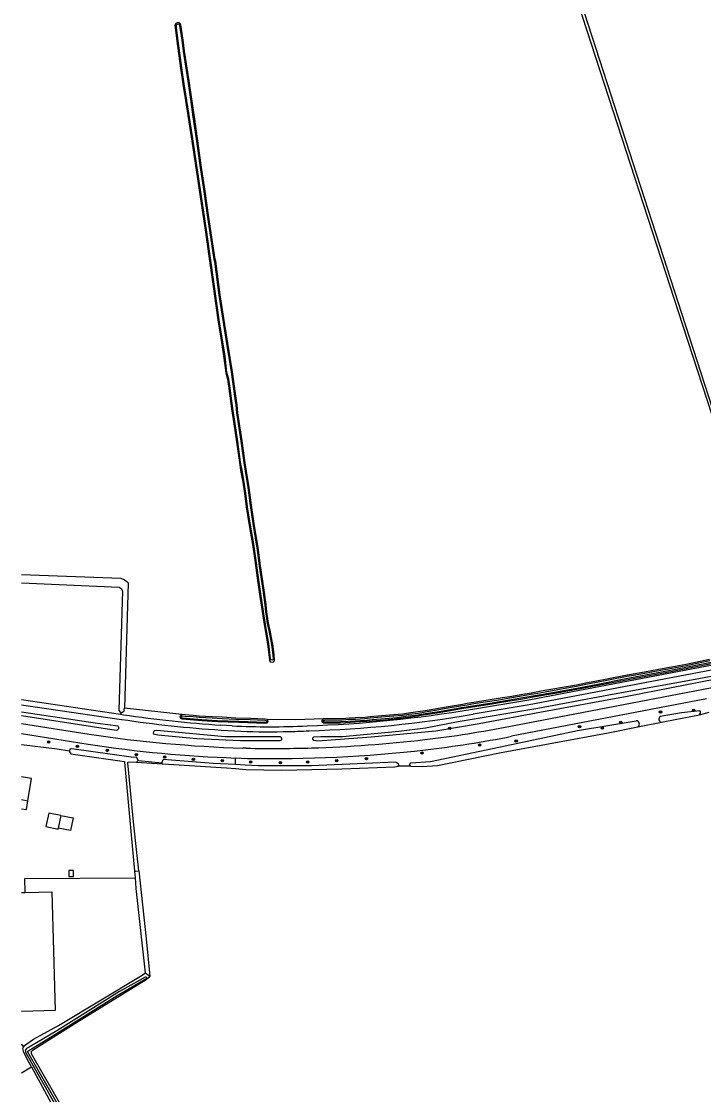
# Model space of a CAD drawing. Extents: x 140000 to 143000, y 403500 to 406000.
# Drawn here: x 140000 to 140227.7, y 405462.4 to 405820.4 of the extents above; entities that cross this region are included whole.
import ezdxf

# ---------------------------------------------------------------- set-up
doc = ezdxf.new("R2010")
doc.units = 0
for name, color, linetype in [('gg-afsc-draadraster', 7, 'Continuous'), ('gg-afsc-erfafscheiding', 7, 'Continuous'), ('gg-afsc-lijn draadraster', 7, 'Continuous'), ('gg-bbg-bijgebouw', 7, 'Continuous'), ('gg-bbg-gedigitaliseerde bijgebouw', 7, 'Continuous'), ('gg-bbg-hoofdgebouw', 7, 'Continuous'), ('gg-bbg-luifel en loopbrug', 7, 'Continuous'), ('gg-knt-bronhoudergrens', 7, 'Continuous'), ('gg-knt-verharding', 7, 'Continuous'), ('gg-kntw-bovenkant insteek waterloop', 7, 'Continuous'), ('gg-kntw-waterlijn', 7, 'Continuous'), ('gg-kwrk-duiker nz buis', 7, 'Continuous'), ('gt-grn-groengrens', 7, 'Continuous'), ('gt-grn-vlakafsluiter', 7, 'Continuous'), ('gt-grn-weggrens', 7, 'Continuous'), ('gt-symb-boom', 7, 'Continuous'), ('gx-grn-maaiveld', 7, 'Continuous')]:
    doc.layers.add(name, color=color, linetype=linetype)

# ---------------------------------------------------------------- blocks, each defined once
blk = doc.blocks.new('gt0-BOOM')
at = {"layer": 'gt-symb-boom'}
for radius in [0.4, 0.2]:
    blk.add_circle((0, 0), radius, dxfattribs=at)

msp = doc.modelspace()

# ---------------------------------------------------------------- linework, layer by layer
at = {"layer": 'gg-afsc-draadraster'}
msp.add_line((140000, 405469.63), (140003.39, 405471.6), dxfattribs=at)
at = {"layer": 'gg-afsc-erfafscheiding'}
msp.add_lwpolyline([(140000, 405579.14), (140011.92, 405577.69), (140016.09, 405577.11)], dxfattribs=at)
at = {"layer": 'gg-afsc-lijn draadraster'}
msp.add_line((140000, 405469.63), (140003.39, 405471.6), dxfattribs=at)
at = {"layer": 'gg-bbg-bijgebouw'}
msp.add_line((140000, 405529.76), (140001.26, 405529.8), dxfattribs=at)
msp.add_lwpolyline([(140001.26, 405529.8), (140010.1, 405530.05), (140011.26, 405490.41), (140000, 405490.08)], dxfattribs=at)
at = {"layer": 'gg-bbg-gedigitaliseerde bijgebouw'}
msp.add_line((140013.11, 405555.47), (140012.28, 405551.3), dxfattribs=at)
for points in [[(140013.11, 405555.47), (140009.09, 405556.27), (140008.19, 405551.76), (140012.21, 405550.96), (140012.28, 405551.3)], [(140017.4, 405535.11), (140017.4, 405537.11), (140015.8, 405537.11), (140015.8, 405535.11), (140017.4, 405535.11)]]:
    msp.add_lwpolyline(points, dxfattribs=at)
at = {"layer": 'gg-bbg-hoofdgebouw'}
msp.add_line((140000, 405560.78), (140002.15, 405560.42), dxfattribs=at)
msp.add_lwpolyline([(140002.15, 405560.42), (140003.37, 405567.79), (140000, 405568.35)], dxfattribs=at)
at = {"layer": 'gg-bbg-luifel en loopbrug'}
for points in [[(140000, 405557.74), (140001.67, 405557.44), (140002.15, 405560.42)], [(140013.11, 405555.47), (140017.23, 405554.65), (140016.4, 405550.48), (140012.28, 405551.3)]]:
    msp.add_lwpolyline(points, dxfattribs=at)
at = {"layer": 'gg-knt-bronhoudergrens'}
for points in [[(140001.26, 405529.8), (140001.12, 405534.5), (140037.91, 405534.64)], [(140000, 405479.32), (140000.18, 405478.99), (140000.67, 405478.14)]]:
    msp.add_lwpolyline(points, dxfattribs=at)
at = {"layer": 'gg-knt-verharding'}
for p, q in [((140163.24, 405585.31), (140254.73, 405602.76)), ((140000, 405594.14), (140033.07, 405589.27)), ((140000, 405592.45), (140033.4, 405587.55)), ((140228.7, 405594.38), (140163.58, 405581.91)), ((140033.07, 405589.27), (140034.06, 405589.12)), ((140000, 405586.22), (140022.6, 405582.61)), ((140070.35, 405585.42), (140066.59, 405585.63)), ((140000, 405582.87), (140022.29, 405579.25)), ((140066.62, 405583.98), (140071.15, 405583.72)), ((140071.48, 405574.67), (140075.49, 405574.55)), ((140074.98, 405577.93), (140073.87, 405577.97))]:
    msp.add_line(p, q, dxfattribs=at)
for points in [[(140150.52, 405591.01), (140169.32, 405594.13), (140256.94, 405610.71), (140338.04, 405626.18), (140345.1, 405627.55)], [(140255.49, 405608.72), (140169.51, 405592.46), (140150.8, 405589.31)], [(140095.07, 405583.71), (140095.54, 405583.73), (140096.01, 405583.74)]]:
    msp.add_lwpolyline(points, dxfattribs=at)
for centre, radius, start, end in [((140090.54, 405962.33), 377.46, 261.3939, 266.3609), ((140081.7, 405992.92), 407.76, 271.9222, 279.7166), ((140083.86, 405975.35), 391.8, 271.7758, 279.8369), ((140092.71, 405983.07), 399.94, 261.4718, 266.2592), ((140083.12, 405842.41), 257.32, 267.1551, 272.7304), ((140093.78, 405933.02), 354.58, 276.6183, 281.2977), ((140088.06, 406020.05), 442.31, 261.4893, 268.1616), ((140083.19, 405830.65), 247.23, 267.2106, 270.9768), ((140083.08, 405832.84), 249.41, 270.9928, 272.7558), ((140094.41, 405929.33), 354.24, 276.5622, 281.2601), ((140086.44, 406001.55), 427.15, 261.3619, 267.9924), ((140083.66, 406018.63), 440.79, 271.7105, 276.642), ((140083.69, 406019.56), 441.71, 268.8712, 270.4515), ((140083.76, 406020.4), 445.93, 268.9374, 276.5848), ((140083.55, 406025.73), 447.89, 270.4629, 271.6978)]:
    msp.add_arc(centre, radius, start, end, dxfattribs=at)
at = {"layer": 'gg-kntw-bovenkant insteek waterloop'}
for p, q in [((140038.95, 405573.81), (140038.56, 405574.82)), ((140046.93, 405572.76), (140046.94, 405573.07)), ((140037.71, 405536.9), (140037.91, 405534.64))]:
    msp.add_line(p, q, dxfattribs=at)
for points in [[(140221.7, 405719.02), (140243.3, 405652.4), (140243.02, 405652.12), (140242.62, 405652.19), (140241.94, 405654.27), (140220.93, 405718.75)], [(140000, 405635.89), (140033.12, 405634.68), (140034.35, 405634.16), (140035.13, 405633.58), (140035.58, 405633.15), (140034.35, 405591.25)], [(140000, 405633.1), (140032.57, 405631.65), (140033.26, 405631.17), (140033.7, 405630.45), (140032.49, 405590.5), (140032.59, 405590.41), (140032.79, 405590.12), (140033.23, 405589.93)], [(140235.97, 405607.25), (140217.27, 405603.57), (140201.25, 405600.57), (140193.04, 405598.92), (140185.42, 405597.49), (140178.7, 405596.26), (140170.78, 405594.95), (140167.39, 405594.35), (140162.34, 405593.47), (140158.96, 405592.98), (140157.16, 405592.64), (140153.46, 405592.07), (140149.93, 405591.5), (140146.92, 405591.04), (140143.24, 405590.43), (140138.73, 405589.63), (140133.4, 405588.81), (140132.44, 405588.65), (140131.44, 405588.54), (140129.11, 405588.23), (140125.38, 405587.74), (140121.44, 405587.32), (140117.06, 405586.98), (140115.27, 405586.84), (140113.2, 405586.72), (140111.37, 405586.59), (140106.49, 405586.33), (140101.81, 405586.27), (140100.81, 405586.26), (140100.43, 405586.66), (140100.36, 405587.18), (140100.71, 405587.7)], [(140229.7, 405607.51), (140224.96, 405606.55), (140221.87, 405605.92), (140216.98, 405605.01), (140212.67, 405604.22), (140208.02, 405603.34), (140204.24, 405602.68), (140202.16, 405602.32), (140195.91, 405601.08), (140191.37, 405600.19), (140189.53, 405599.85), (140188.37, 405599.65), (140185.23, 405599.01), (140183.25, 405598.61), (140174.75, 405597.15), (140172.35, 405596.71), (140170.12, 405596.34), (140167.39, 405595.85), (140162.99, 405595.1), (140160.52, 405594.7), (140158.51, 405594.36), (140150.97, 405593.17), (140148.77, 405592.8), (140147.17, 405592.55), (140142.41, 405591.74), (140138.04, 405590.94), (140134.75, 405590.46), (140132.32, 405590.02), (140129.21, 405589.64), (140127.17, 405589.34), (140122.85, 405588.96), (140120.18, 405588.72), (140116.35, 405588.39), (140114.57, 405588.23), (140111.52, 405588.03), (140109.45, 405587.93), (140107.05, 405587.78), (140101.32, 405587.7), (140100.71, 405587.7)], [(140231.81, 405601.01), (140202.14, 405595.23), (140171.84, 405589.67), (140152.73, 405586.05), (140138.34, 405583.67), (140116.74, 405581.58), (140098.9, 405580.24), (140097.56, 405580.53), (140097.24, 405580.96), (140097.29, 405581.39), (140097.6, 405581.71), (140099.95, 405581.84), (140107.22, 405581.79), (140126.02, 405583.62), (140134.88, 405584.7), (140145.77, 405586.86), (140172.33, 405591.26), (140197.9, 405596.09), (140226.13, 405601.18), (140251.42, 405605.99)], [(140000, 405588.88), (140031.56, 405583.96), (140032.1, 405584.1), (140032.47, 405584.48), (140032.54, 405584.81), (140032.28, 405585.26), (140025.4, 405586.16), (140000, 405589.99)], [(140033.23, 405589.93), (140033.47, 405589.83), (140033.77, 405589.93), (140034.25, 405590.42), (140034.34, 405590.91), (140034.35, 405591.25)], [(140082.05, 405587.47), (140082.25, 405586.83), (140081.97, 405586.32), (140081.48, 405586.19), (140072.51, 405586.54), (140065.47, 405586.77), (140060.21, 405587.06), (140053.61, 405587.59), (140053.2, 405587.87), (140052.97, 405588.33), (140053.09, 405588.86), (140053.58, 405589.15)], [(140082.05, 405587.47), (140081.3, 405587.65), (140076.42, 405587.86), (140071.59, 405588.01), (140067, 405588.25), (140063.73, 405588.4), (140061.49, 405588.48), (140059.35, 405588.6), (140057.35, 405588.82), (140054.64, 405589.03), (140053.58, 405589.15)], [(140226.28, 405589.11), (140226.62, 405589.63), (140226.67, 405590.11), (140226.41, 405590.45), (140220.34, 405589.69), (140213.17, 405588.47)], [(140213.66, 405586.57), (140218.22, 405587.47), (140226.28, 405589.11)], [(140129.95, 405571.97), (140129.55, 405572.36), (140129.66, 405572.66), (140130.03, 405573.04), (140136.49, 405573.55), (140157.8, 405577.99), (140185.62, 405583.82), (140205.15, 405587.12)], [(140045.21, 405583.81), (140044.42, 405583.73), (140044.11, 405583.45), (140043.95, 405582.94), (140044.06, 405582.72), (140045.5, 405582.45), (140058.57, 405581.15), (140073.17, 405580.51), (140086.41, 405580.55), (140086.9, 405580.74), (140086.91, 405581.02), (140086.81, 405581.41), (140086.44, 405581.78), (140067.97, 405581.77), (140045.21, 405583.81)], [(140129.95, 405571.97), (140133.71, 405571.81), (140138.86, 405572.16), (140159.55, 405576.43), (140195.9, 405583.07), (140205.79, 405585.02)], [(140016.09, 405577.11), (140016.02, 405576.74), (140016.47, 405576.11), (140034.35, 405573.53), (140034.43, 405573.27), (140037.71, 405536.9)], [(140038.56, 405574.82), (140036.65, 405574.97), (140016.77, 405577.78), (140016.18, 405577.59), (140016.09, 405577.11)], [(140039.19, 405537.05), (140037.56, 405552.2), (140035.48, 405573.09), (140035.6, 405573.41), (140038.39, 405573.25)], [(140038.39, 405573.25), (140038.96, 405573.78), (140038.95, 405573.81)], [(140046.93, 405572.76), (140049.07, 405572.63), (140068.45, 405571.39), (140071.48, 405571.14), (140074.85, 405570.85), (140086.95, 405570.64), (140106.98, 405571.08), (140124.66, 405571.69), (140125.7, 405571.96)], [(140046.94, 405573.07), (140046.94, 405573.2), (140047.26, 405574.13)], [(140071.48, 405572.47), (140064.01, 405572.8), (140047.26, 405574.13)], [(140125.7, 405571.96), (140125.96, 405572.49), (140125.75, 405572.76), (140125.32, 405573.11), (140124.9, 405573.3), (140096.82, 405572.03), (140079.04, 405572), (140074.71, 405572.33), (140071.48, 405572.47)], [(140039.19, 405537.05), (140041.64, 405514.34), (140042.83, 405501.89)], [(140037.91, 405534.64), (140038.23, 405531.09), (140041.33, 405503.02)], [(140000.67, 405478.14), (140001, 405478.7), (140003.97, 405480.89), (140012.32, 405485.42), (140040.33, 405502.19), (140041.09, 405502.78), (140041.33, 405503.02)], [(140042.83, 405501.89), (140042.49, 405501.37), (140041.59, 405500.67), (140018.69, 405486.47), (140003.71, 405477.04), (140003.27, 405476.63), (140003.24, 405476.1), (140025.3, 405437.66), (140043.77, 405403.77), (140060.2, 405373.23), (140078.26, 405340.65), (140097.18, 405305.59), (140097.51, 405305.74), (140109.86, 405312.86), (140146.58, 405333.21), (140151.94, 405336.18), (140160.2, 405340.76), (140191.02, 405358.11), (140213.04, 405370.21), (140214.44, 405370.82), (140215.65, 405370.86), (140216.12, 405370.68)], [(140003.39, 405471.6), (140002.51, 405473.22), (140000.76, 405476.42), (140000.41, 405477.72), (140000.67, 405478.14)], [(140003.39, 405471.6), (140020.91, 405439.15), (140037, 405408.18), (140045.64, 405393.41), (140073.23, 405343.06), (140096.18, 405302.51), (140097.17, 405301.61)]]:
    msp.add_lwpolyline(points, dxfattribs=at)
for centre, radius, start, end in [((140205.1, 405585.96), 1.16, 305.9624, 87.9555), ((140213.86, 405587.64), 1.09, 129.9101, 259.2778)]:
    msp.add_arc(centre, radius, start, end, dxfattribs=at)
at = {"layer": 'gg-kntw-waterlijn'}
for points in [[(140100.78, 405586.82), (140100.74, 405587.09), (140100.9, 405587.34), (140101.32, 405587.33), (140107.06, 405587.41), (140109.48, 405587.57), (140111.54, 405587.66), (140114.59, 405587.86), (140116.38, 405588.02), (140120.21, 405588.35), (140122.89, 405588.59), (140127.21, 405588.98), (140129.26, 405589.27), (140132.38, 405589.66), (140134.81, 405590.1), (140138.1, 405590.58), (140142.47, 405591.38), (140147.23, 405592.19), (140148.83, 405592.44), (140151.03, 405592.81), (140158.57, 405594), (140160.58, 405594.34), (140163.05, 405594.74), (140167.46, 405595.49), (140170.18, 405595.98), (140172.41, 405596.35), (140174.82, 405596.79), (140183.32, 405598.26), (140185.31, 405598.65), (140188.43, 405599.29), (140189.6, 405599.49), (140191.44, 405599.83), (140195.98, 405600.72), (140202.23, 405601.96), (140204.3, 405602.32), (140208.08, 405602.98), (140212.74, 405603.86), (140217.05, 405604.66), (140221.94, 405605.56), (140225.04, 405606.2), (140229.77, 405607.15)], [(140235.9, 405607.61), (140217.2, 405603.93), (140201.18, 405600.93), (140192.96, 405599.28), (140185.35, 405597.85), (140178.63, 405596.62), (140170.71, 405595.31), (140167.33, 405594.71), (140162.29, 405593.83), (140158.9, 405593.34), (140157.1, 405592.99), (140153.41, 405592.43), (140149.88, 405591.86), (140146.86, 405591.4), (140143.18, 405590.79), (140138.67, 405589.99), (140133.34, 405589.17), (140132.39, 405589.01), (140131.4, 405588.9), (140129.06, 405588.59), (140125.34, 405588.11), (140121.4, 405587.69), (140117.04, 405587.35), (140115.24, 405587.2), (140113.18, 405587.09), (140111.34, 405586.95), (140106.48, 405586.7), (140101.81, 405586.64), (140100.96, 405586.62), (140100.78, 405586.82)], [(140065.49, 405587.12), (140060.24, 405587.41), (140053.73, 405587.93), (140053.48, 405588.11), (140053.34, 405588.37), (140053.4, 405588.64), (140053.65, 405588.78), (140054.6, 405588.68), (140057.31, 405588.47), (140059.32, 405588.25), (140061.47, 405588.13), (140063.71, 405588.05), (140066.98, 405587.9), (140071.57, 405587.65), (140076.4, 405587.5), (140081.25, 405587.3), (140081.78, 405587.18), (140081.87, 405586.87), (140081.73, 405586.62), (140081.44, 405586.55), (140072.53, 405586.89), (140065.49, 405587.12)], [(140041.26, 405501.53), (140032.74, 405496.79), (140011.85, 405483.66), (140002.53, 405478.23), (140001.67, 405477.7), (140001.45, 405477.39), (140001.27, 405477.02), (140001.48, 405476.29), (140007.94, 405464.93), (140021.86, 405440.12)], [(140019.39, 405446.5), (140002.08, 405476.49), (140002.15, 405476.79), (140002.45, 405477.05), (140011.11, 405482.38), (140031.93, 405495.4), (140041.8, 405501.21), (140041.8, 405501.44), (140041.5, 405501.58), (140041.26, 405501.53)]]:
    msp.add_lwpolyline(points, dxfattribs=at)
at = {"layer": 'gg-kwrk-duiker nz buis'}
msp.add_line((140038.95, 405573.81), (140046.94, 405573.07), dxfattribs=at)
at = {"layer": 'gt-grn-groengrens'}
for p, q in [((140226.28, 405589.11), (140229.56, 405589.91)), ((140205.79, 405585.02), (140213.66, 405586.57)), ((140038.39, 405573.25), (140046.93, 405572.76)), ((140129.95, 405571.97), (140125.7, 405571.96))]:
    msp.add_line(p, q, dxfattribs=at)
at = {"layer": 'gt-grn-vlakafsluiter'}
for p, q in [((140033.23, 405589.93), (140033.07, 405589.27)), ((140053.58, 405589.15), (140034.35, 405591.25))]:
    msp.add_line(p, q, dxfattribs=at)
for points in [[(140100.71, 405587.7), (140091.56, 405587.4), (140082.05, 405587.47)], [(140037.71, 405536.9), (140038.22, 405536.95), (140039.19, 405537.05)], [(140041.33, 405503.02), (140042.01, 405502.51), (140042.83, 405501.89)]]:
    msp.add_lwpolyline(points, dxfattribs=at)
at = {"layer": 'gt-grn-weggrens'}
msp.add_line((140071.48, 405572.47), (140071.48, 405574.67), dxfattribs=at)
at = {"layer": 'gx-grn-maaiveld'}
for points in [[(140220.93, 405718.75), (140184.35, 405831.05), (140184.67, 405831.35)], [(140184.67, 405831.35), (140185.08, 405831.41), (140185.34, 405831.12), (140221.7, 405719.02)], [(140054.02, 405814.27), (140053.77, 405815.69), (140053.18, 405819.28), (140052.86, 405819.87), (140052.21, 405820.07), (140051.49, 405819.8), (140051.25, 405819.18), (140051.26, 405818.36), (140051.9, 405813.9), (140053.11, 405804.86), (140053.85, 405799.55), (140054.8, 405794.02), (140056.64, 405781.95), (140058.27, 405770.9), (140059.68, 405761.93), (140061.47, 405750.11), (140062.58, 405742.15), (140063.93, 405732.72), (140065.63, 405720.07), (140066.4, 405715.48), (140067.41, 405708.89), (140068.17, 405703.24), (140068.8, 405701.04), (140069.06, 405698.76), (140069.57, 405695.5), (140070.14, 405691.22), (140070.93, 405686.22), (140071.81, 405680.18), (140072.73, 405673.31), (140073.17, 405670.63), (140073.85, 405666.68), (140074.41, 405662.97), (140075.01, 405658.46), (140075.94, 405652.95), (140077.1, 405645.96), (140077.87, 405640.55), (140078.72, 405634.83), (140079.56, 405628.57), (140080.24, 405624.3), (140080.76, 405620.52), (140081.48, 405616.62), (140082.18, 405612.79), (140082.8, 405607.26), (140083.02, 405606.75), (140083.68, 405606.65), (140084.25, 405606.79), (140084.52, 405607.32), (140084.37, 405609.15), (140083.91, 405612.6), (140083.71, 405613.68), (140083.05, 405617.28), (140082.72, 405618.65), (140082.4, 405620.3), (140082.17, 405622.03), (140081.93, 405623.37), (140081.84, 405624.56), (140081.69, 405625.84), (140080.89, 405631.49), (140079.82, 405638.78), (140079.18, 405644.08), (140077.67, 405652.96), (140076.83, 405659.01), (140076.06, 405664.97), (140075.12, 405670.43), (140074.68, 405673.18), (140074.37, 405675.65), (140073.65, 405680.47), (140072.27, 405689.86), (140072.04, 405692.52), (140071.71, 405694.68), (140070.89, 405700.29), (140070.4, 405703.55), (140068.88, 405713.07), (140067.88, 405719.36), (140066.38, 405729.22), (140064.88, 405740.46), (140064.64, 405741.07), (140063.86, 405746.26), (140062.41, 405755.84), (140061.99, 405758.97), (140061.33, 405763.77), (140060.02, 405772.45), (140058.74, 405781.35), (140057.71, 405788.63), (140056.83, 405794.5), (140055.95, 405800.58), (140054.47, 405810.57), (140054.02, 405814.27)], [(140057.26, 405788.57), (140058.29, 405781.29), (140059.58, 405772.38), (140060.89, 405763.71), (140061.54, 405758.91), (140061.96, 405755.78), (140063.41, 405746.2), (140064.2, 405740.96), (140064.44, 405740.35), (140065.93, 405729.15), (140067.43, 405719.29), (140068.43, 405713), (140069.95, 405703.48), (140070.44, 405700.23), (140071.26, 405694.62), (140071.59, 405692.47), (140071.82, 405689.8), (140073.2, 405680.41), (140073.93, 405675.59), (140074.23, 405673.11), (140074.67, 405670.36), (140075.61, 405664.9), (140076.38, 405658.95), (140077.22, 405652.89), (140078.73, 405644.01), (140079.37, 405638.72), (140080.44, 405631.42), (140081.24, 405625.78), (140081.39, 405624.52), (140081.48, 405623.31), (140081.72, 405621.96), (140081.96, 405620.23), (140082.28, 405618.56), (140082.61, 405617.19), (140083.26, 405613.6), (140083.46, 405612.53), (140083.92, 405609.1), (140084.07, 405607.69), (140083.96, 405607.42), (140083.6, 405607.35), (140083.27, 405607.45), (140083.16, 405607.72), (140082.63, 405612.85), (140081.92, 405616.7), (140081.21, 405620.59), (140080.69, 405624.37), (140080.01, 405628.63), (140079.17, 405634.89), (140078.32, 405640.62), (140077.55, 405646.03), (140076.39, 405653.02), (140075.46, 405658.52), (140074.86, 405663.03), (140074.3, 405666.75), (140073.62, 405670.71), (140073.17, 405673.37), (140072.26, 405680.24), (140071.38, 405686.29), (140070.58, 405691.29), (140070.02, 405695.56), (140069.51, 405698.82), (140069.24, 405701.13), (140068.61, 405703.33), (140067.95, 405708.9), (140066.85, 405715.55), (140066.08, 405720.14), (140064.38, 405732.78), (140063.03, 405742.21), (140061.92, 405750.17), (140060.13, 405762), (140058.72, 405770.97), (140057.08, 405782.02), (140055.25, 405794.09), (140054.3, 405799.62), (140053.55, 405804.92), (140052.34, 405813.96), (140051.71, 405818.4), (140051.7, 405819.1), (140051.84, 405819.45), (140052.23, 405819.6), (140052.55, 405819.5), (140052.75, 405819.13), (140053.33, 405815.62), (140053.57, 405814.21), (140054.03, 405810.51), (140055.51, 405800.52), (140056.39, 405794.43), (140057.26, 405788.57)]]:
    msp.add_lwpolyline(points, dxfattribs=at)

# ---------------------------------------------------------------- block references
at = {"layer": 'gt-symb-boom'}
for p in [(140213.31, 405589.99), (140224.39, 405590.55), (140186.28, 405585.15), (140200.05, 405586.52), (140142.95, 405584.61), (140193.9, 405584.69), (140009.05, 405580.01), (140018.7, 405578.6), (140152.92, 405578.98), (140165.14, 405580.36), (140028.66, 405577.18), (140038.36, 405575.81), (140047.78, 405575.02), (140057.42, 405574.21), (140115.17, 405574.44), (140133.68, 405576.33), (140067.05, 405573.75), (140076.51, 405573.3), (140086.43, 405573.07), (140095.58, 405573.35), (140105.24, 405573.74)]:
    msp.add_blockref('gt0-BOOM', p, dxfattribs=at)

doc.saveas('drawing.dxf')
